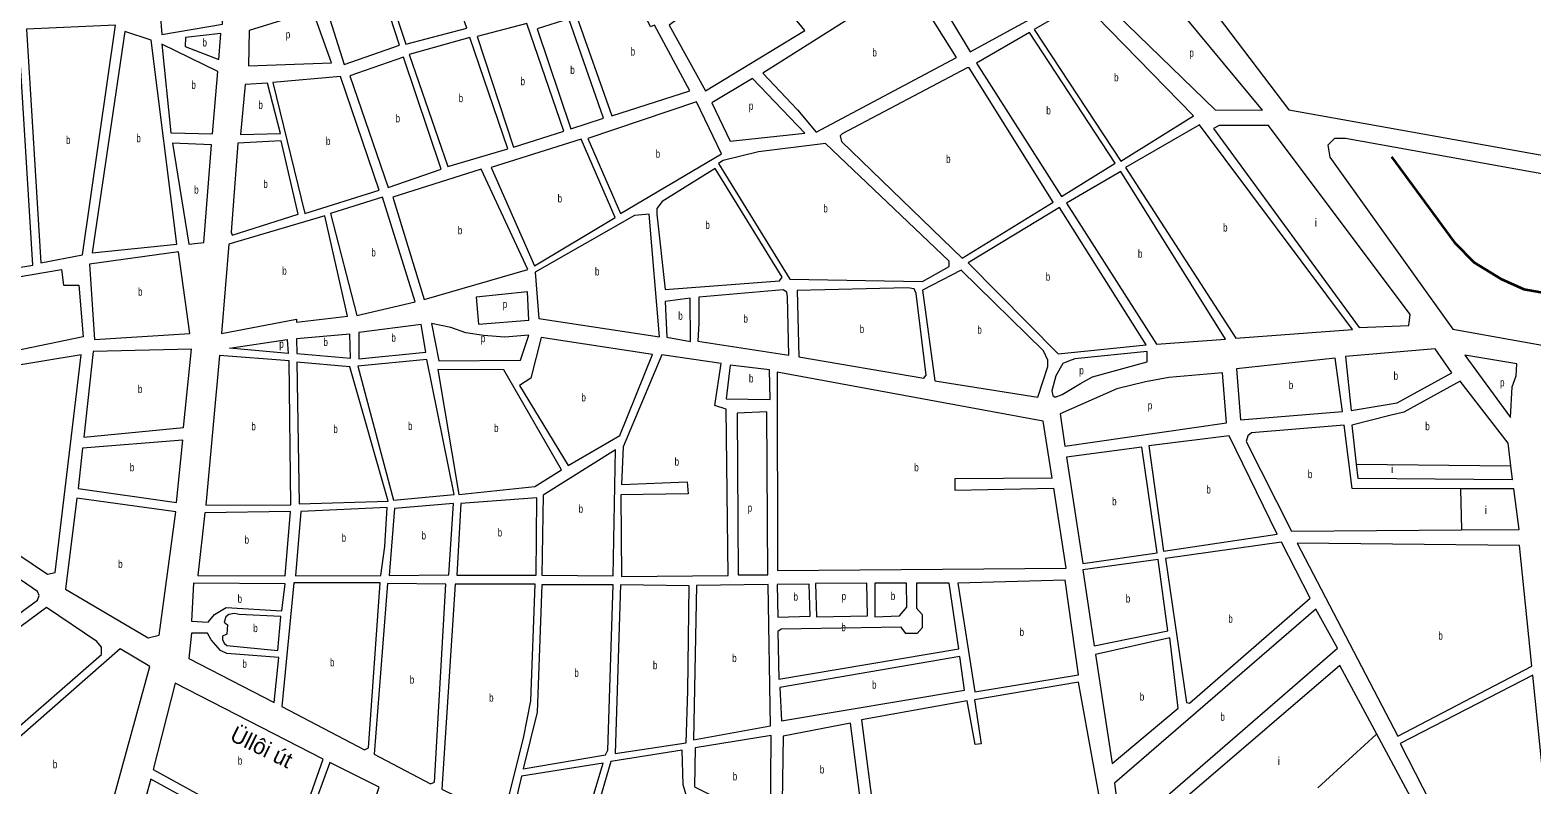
# Model space of a CAD drawing. Extents: x 639657 to 671642, y 222838 to 252123.
# Drawn here: x 651529 to 653406, y 237835 to 238779 of the extents above; entities that cross this region are included whole.
import ezdxf
from ezdxf.enums import TextEntityAlignment as Align

# ---------------------------------------------------------------- set-up
doc = ezdxf.new("R2010")
doc.units = 0
doc.header["$LTSCALE"] = 4
for name, color, linetype, lineweight in [('1', 7, 'Continuous', 13), ('21', 7, 'Continuous', 13), ('57', 7, 'Continuous', 35)]:
    doc.layers.add(name, color=color, linetype=linetype, lineweight=lineweight)
doc.layers.add('22', color=7, linetype='Continuous')
doc.layers.add('7', color=7, linetype='Continuous')

msp = doc.modelspace()

# ---------------------------------------------------------------- linework, layer by layer
at = {"layer": '1'}
for p, q in [((652806.51, 238218.759), (652795.51, 238289.76)), ((653105.82, 238152.53), (653318.207, 238153.868))]:
    msp.add_line(p, q, dxfattribs=at)
for points in [[(652660.317, 239271.843), (652660.73, 239260.29), (653102.23, 238678.77), (654069.9, 238505.58), (654198.194, 238480.365)], [(654309.13, 238437.74), (654174.06, 238457.08), (654029.07, 238488.93), (653173.23, 238642.97), (653159.27, 238642.93), (653151.23, 238634.86), (653153.42, 238619.83), (653307.09, 238404.88), (654000.01, 238280.9), (654068.78, 238264.8), (654215.99, 238211.11), (654407.43, 238137.272)], [(652795.51, 238289.76), (652462.86, 238351.21), (652463.54, 238103.13), (652823.95, 238106.18), (652808.485, 238206.007)], [(653379.684, 238233.899), (653376.23, 238262.22), (653316.4, 238339.93), (653246.14, 238301.09), (653228.43, 238296.75)], [(653228.43, 238296.75), (653181.19, 238284.82), (653186.458, 238236.243)], [(653316.85, 238205.497), (653181.41, 238205.88), (653171.52, 238284.79), (653055.53, 238275.37), (653051.24, 238271.6), (653049.11, 238264.62), (653105.82, 238152.53)], [(653186.458, 238236.243), (653188.35, 238218.79), (653381.73, 238217.12), (653379.684, 238233.899)], [(652806.51, 238218.759), (652684.85, 238217.635), (652684.85, 238203.682), (652808.485, 238206.007)], [(653318.207, 238153.868), (653389.96, 238154.32), (653383.37, 238205.31), (653316.85, 238205.497)], [(651355.59, 237992.77), (651385.77, 237954.71), (651538.58, 238066.28), (651540.72, 238072.2), (651538.56, 238077.03), (651455.68, 238133.75), (651338.78, 238051.82), (651335.9, 238054.94)], [(653212.085, 237898.595), (653165.9, 237984.6), (652990.065, 237833.755), (652890.823, 237748.618), (652846.682, 237710.75)], [(653303.897, 237351.84), (653428.46, 237429.48), (653440.78, 237443.48), (653443.43, 237457.44), (653441.78, 237470.86), (653429.486, 237493.753), (653212.085, 237898.595)]]:
    msp.add_lwpolyline(points, dxfattribs=at)
for points in [[(652030.56, 238906.98), (651956.48, 238888.54), (651998.73, 238760.84), (652074.95, 238780.9)], [(652430.85, 238859.66), (652327.93, 238784.76), (652373.27, 238702.71), (652497.68, 238778.2)], [(651724.59, 238833.19), (651689.7, 238825.04), (651694.14, 238772.97), (651769.84, 238786.05), (651767.53, 238842.96), (651736.63, 238835.53), (651737.51, 238830.44), (651725.68, 238827.82)], [(652626.96, 238840.28), (652445.19, 238724.91), (652488.27, 238678.88), (652511.46, 238650.97), (652686.85, 238744.31)], [(652658.66, 238837.14), (652654.91, 238833.37), (652704.01, 238751.33), (652824.69, 238817.69)], [(651967.92, 238830.58), (651898.69, 238809.46), (651921.99, 238735.41), (651991.21, 238759.75)], [(652285.93, 238822.24), (652210.79, 238799.5), (652256.26, 238671.28), (652353.93, 238702.67), (652309.67, 238784.71), (652304.84, 238782.55)], [(651882.59, 238802.44), (651803.16, 238778.07), (651802.21, 238734.04), (651905.87, 238737.52)], [(652844.04, 238813.98), (652783.97, 238779.46), (652892.39, 238614.88), (652983.01, 238671.49)], [(652942.89, 238805.09), (652873.05, 238811.9), (653010.38, 238679.07), (653069.47, 238678.68), (652971.92, 238796.04), (652950.98, 238794.91)], [(651636.1, 238784.64), (651524.92, 238779.53), (651542.84, 238487.81), (651594.92, 238497.52)], [(652150.13, 238787), (652087.87, 238770.73), (652133.36, 238632.31), (652196.15, 238652.33)], [(652202.75, 238792.5), (652163.04, 238780.05), (652205.28, 238655.04), (652246.06, 238668.57)], [(651509.89, 238778.41), (651357.98, 238738.3), (651417.81, 238466.2), (651532.71, 238484.74), (651514.73, 238775.74)], [(651680.73, 238765.95), (651647.93, 238776.61), (651607.16, 238500.38), (651712.9, 238511.25)], [(651767.72, 238774.23), (651723.69, 238769.28), (651723.18, 238758.01), (651765.12, 238742)], [(652078.74, 238769.1), (652003.06, 238747.97), (652051.25, 238607.94), (652126.39, 238630.14)], [(652712.11, 238737.39), (652818.38, 238570.66), (652885.41, 238612.17), (652778.07, 238775.68)], [(651764.09, 238726.96), (651694.17, 238761.15), (651705.22, 238650.03), (651757.32, 238649.08)], [(651996.09, 238744.73), (651929.01, 238721.47), (651976.66, 238581.97), (652043.2, 238604.69)], [(652693.98, 238493.56), (652807.66, 238563.65), (652702.99, 238731.46), (652700.31, 238731.46), (652544.23, 238648.91), (652541.55, 238646.22), (652543.18, 238639.24)], [(651825.9, 238712.08), (651797.98, 238710.4), (651792.24, 238648.1), (651842.19, 238649.3)], [(651917.19, 238720.37), (651832.88, 238713.17), (651872.54, 238549.49), (651965.39, 238578.72)], [(652432.31, 238717.9), (652381.37, 238687.7), (652404.06, 238639.96), (652497.49, 238649.86)], [(652362.03, 238688.72), (652226.26, 238643.28), (652267.34, 238549.41), (652393.36, 238623.83)], [(652990.56, 238660.23), (652898.32, 238606.84), (653035.87, 238393.46), (653181.94, 238404.57)], [(653015.27, 238659.22), (653008.3, 238655.44), (653189.99, 238406.73), (653252.08, 238409.32), (653253.87, 238423), (653077.04, 238659.37)], [(651756.28, 238635.12), (651707.4, 238637.14), (651727.62, 238511), (651746.41, 238513.2)], [(651843.29, 238640.17), (651789.04, 238637.35), (651780.75, 238526.17), (651781.84, 238522.42), (651864.49, 238548.4)], [(652218.2, 238642.18), (652105.5, 238607), (652159.55, 238484.16), (652260.37, 238544.56)], [(652395.53, 238615.78), (652389.63, 238612.01), (652478.66, 238467.24), (652644.64, 238464.44), (652677.89, 238483.31), (652677.87, 238489.76), (652523.31, 238637.04), (652439.55, 238626.63)], [(652093.15, 238604.82), (651982.6, 238569.64), (652021.62, 238441.93), (652151.51, 238479.31)], [(652312.46, 238548.45), (652322.92, 238454.5), (652465.77, 238465.06), (652468.98, 238469.9), (652385.35, 238605.55), (652319.4, 238564.57), (652312.44, 238555.43)], [(652892.42, 238601.99), (652824.31, 238562.08), (652937.05, 238386.23), (653022.98, 238392.35)], [(651969.71, 238569.61), (651904.77, 238549.57), (651937.88, 238421.85), (652010.68, 238438.93)], [(652815.73, 238556.69), (652701.51, 238487.67), (652814.08, 238374.11), (652924.17, 238385.13)], [(651897.79, 238546.33), (651777.57, 238511.13), (651768.75, 238399.41), (651862.16, 238417.37), (651862.17, 238413.61), (651926.16, 238421.04)], [(652284.53, 238546.77), (652160.65, 238476.11), (652165.1, 238418.13), (652316.1, 238395.42), (652302.79, 238548.42)], [(651603.61, 238485.99), (651609.77, 238392.04), (651729, 238399.31), (651714.75, 238501.31)], [(651571.17, 238459.81), (651590.39, 238459.81), (651595.72, 238395.4), (651445.03, 238364.08), (651429.479, 238424.492), (651460.65, 238429.11), (651455.81, 238460.08), (651568.77, 238479.54)], [(652692.94, 238478.52), (652644.67, 238453.7), (652660.02, 238340.43), (652788.45, 238319.81), (652801.24, 238357.97), (652801.21, 238366.02), (652795.81, 238377.82)], [(652151.04, 238451.39), (652086.61, 238444.78), (652089.92, 238410.96), (652152.75, 238415.95)], [(652354.28, 238443.5), (652322.96, 238439.47), (652325.23, 238394.9), (652354.79, 238389.61)], [(652470.63, 238453.8), (652364.84, 238444.94), (652364.93, 238412.72), (652363.92, 238389.63), (652477.3, 238372.19), (652476.03, 238445.22), (652474.94, 238451.12)], [(652625.86, 238456.33), (652487.83, 238453.3), (652490.2, 238370.08), (652646.04, 238343.62), (652649.26, 238347.38), (652636.62, 238449.38), (652633.92, 238455.28)], [(652017.95, 238410.78), (651940.1, 238400.76), (651940.18, 238367.62), (652023.95, 238375.89)], [(652055.02, 238407.11), (652030.83, 238411.88), (652040.09, 238365.19), (652142.15, 238365.98), (652152.81, 238397.15), (652122.73, 238394.93), (652095.87, 238397.01), (652073.84, 238400.18)], [(651778.64, 238381.059), (651850.598, 238392.043), (651851.76, 238374.603)], [(651928.81, 238398.74), (651862.23, 238392.67), (651862.81, 238374.41), (651929.97, 238368.67)], [(652155.1, 238343.46), (652141.16, 238334.3), (652201.59, 238234.57), (652266.48, 238271.78), (652307.03, 238373.38), (652167.85, 238394.51)], [(651593.17, 238372.66), (651449.29, 238349.21), (651443.04, 238275.63), (651438.48, 238174.66), (651550.95, 238098.69), (651560.61, 238100.87)], [(651731.2, 238379.99), (651608.2, 238377), (651596.7, 238270.04), (651721.16, 238281.98)], [(651853.17, 238365.26), (651766.14, 238372.02), (651749.18, 238184.81), (651855.27, 238185.37)], [(652393, 238361.78), (652318.85, 238372.87), (652270.59, 238257.81), (652268.26, 238210.57), (652350.43, 238214), (652351.55, 238198.97), (652267.76, 238197.68), (652268.58, 238095.66), (652401.78, 238097.07), (652399.21, 238304.79), (652385.09, 238309.58)], [(652925.3, 238364.19), (652925.26, 238377.07), (652835.05, 238367.72), (652827, 238365.01), (652820.03, 238361.77), (652810.94, 238346.72), (652806.15, 238327.91), (652807.24, 238322.01), (652810.47, 238319.87), (652819.06, 238323.11), (652842.12, 238337.13), (652857.13, 238345.22)], [(653160.02, 238368.53), (653037.05, 238355.34), (653042.06, 238291.45), (653169.33, 238301.97)], [(653285.14, 238380.12), (653172.9, 238370.71), (653180.07, 238303.07), (653237.51, 238312.88), (653306.17, 238350.1)], [(653387.24, 238361.58), (653322.22, 238372.16), (653379.37, 238294.44), (653381.41, 238332.57), (653386.21, 238346.55)], [(651928.93, 238357.93), (651862.84, 238363.67), (651865.47, 238186.47), (651976.65, 238189.97)], [(652025.05, 238366.76), (651939.13, 238358.49), (651983.63, 238191.07), (652059.35, 238198.24)], [(652121.23, 238354.12), (652038.9, 238354.33), (652065.26, 238198.25), (652160.3, 238208.15), (652193.55, 238229.18)], [(652453.18, 238353.87), (652404.29, 238359.66), (652399.03, 238317.76), (652454.36, 238316.83)], [(652887.25, 238330.26), (652816.44, 238298.94), (652822.46, 238258.68), (653024.34, 238287.65), (653019.33, 238350.46), (652952.21, 238344.39), (652923.22, 238338.94)], [(652412.984, 238300.068), (652414.126, 238097.873), (652451.307, 238097.873), (652450.145, 238301.351)], [(651720.23, 238266.12), (651595.06, 238255.93), (651589.33, 238205.65), (651712.39, 238188.24)], [(652918.61, 238257.31), (652824.64, 238244.72), (652844.88, 238112.14), (652937.77, 238125.26)], [(653027.61, 238271.54), (652927.2, 238258.94), (652945.82, 238127.43), (653087.56, 238148.72)], [(652170.54, 238197.44), (652168.66, 238097.56), (652257.83, 238096.71), (652260.9, 238254.13)], [(651711.34, 238176.42), (651587.75, 238193.83), (651573.56, 238079.96), (651676.86, 238019), (651690.82, 238022.26)], [(651975.6, 238181.92), (651867.65, 238176.81), (651860.88, 238096.79), (651967.77, 238097.05), (651972.51, 238133.04)], [(652058.31, 238186.96), (651984.73, 238180.87), (651977.98, 238097.08), (652052.64, 238097.8)], [(652162.49, 238194.2), (652067.44, 238186.98), (652062.85, 238097.29), (652161.68, 238097.54)], [(651854.76, 238176.78), (651747.74, 238175.17), (651738.95, 238097.02), (651847.99, 238096.75)], [(653092.96, 238138.54), (652947.99, 238118.3), (652974.27, 237938.48), (652978.03, 237937.42), (653129.14, 238068.82)], [(653112.84, 238137.51), (653238.65, 237896.18), (653406, 237983.59), (653390.55, 238134.45)], [(652951.04, 238027.81), (652938.86, 238117.21), (652844.9, 238104.08), (652858.94, 238009.17)], [(651774.45, 238056.88), (651843.82, 238052.71), (651848.02, 238086.55), (651733.61, 238087.34), (651731.05, 238040.08), (651752.01, 238038.52), (651760.04, 238048.2)], [(651966.73, 238087.92), (651858.76, 238087.65), (651844.14, 237933.5), (651947.42, 237878.99), (651952.25, 237881.68)], [(652048.91, 238085.98), (651975.86, 238086.87), (651959.25, 237873.65), (652029.72, 237836.77), (652034.55, 237838.93)], [(652160.64, 238086.26), (652060.73, 238086.01), (652043.7, 237829.82), (652120.62, 237792.43), (652145.85, 237893.71), (652155.13, 237940.19)], [(652451.77, 238085.92), (652362.07, 238084.62), (652358.3, 237891.83), (652454.4, 237909.25)], [(652502.79, 238086.04), (652463.05, 238085.94), (652463.69, 238045.13), (652503.98, 238046.31)], [(652689.94, 238005.43), (652677.9, 238087.56), (652637.07, 238087.45), (652637.16, 238056.31), (652644.16, 238048.27), (652644.21, 238031.63), (652637.78, 238024.63), (652623.82, 238024.59), (652617.89, 238032.63), (652468.03, 238030.11), (652463.74, 238026.88), (652464.98, 237967.27)], [(652574.77, 238087.3), (652510.85, 238087.14), (652512.04, 238045.26), (652575.95, 238046.49)], [(652624.72, 238087.42), (652584.97, 238087.32), (652585.09, 238045.44), (652615.7, 238046.59), (652624.8, 238057.35)], [(652822.91, 238091.14), (652688.64, 238087.58), (652709.96, 237951.78), (652839.35, 237973.05)], [(652257.86, 238085.43), (652168.7, 238085.21), (652163.22, 237926.24), (652145.69, 237855.32), (652248.24, 237872.76), (652251.44, 237878.67)], [(652352.94, 238084.06), (652266.99, 238085.45), (652260.59, 237874.4), (652349.18, 237888.05), (652351.21, 237952.99)], [(651549.89, 238057.18), (651409.94, 237953.7), (651464.96, 237867.9), (651470.33, 237868.98), (651618.8, 237998.27), (651618.78, 238007.4), (651612.85, 238014.37)], [(651774.01, 238045.55), (651771.88, 238038.57), (651776.19, 238035.36), (651775.14, 238023.54), (651769.78, 238021.38), (651769.79, 238017.08), (651771.95, 238012.26), (651775.18, 238009.58), (651839.12, 238003.3), (651842.76, 238045.73), (651790.65, 238048.28), (651784.74, 238049.34), (651777.76, 238048.25)], [(653136.16, 238054.87), (652884.3, 237837.3), (652892.53, 237776.11), (652897.9, 237776.12), (653163.15, 238006.08)], [(651750.97, 238025.09), (651731.09, 238025.04), (651727.96, 237993.35), (651834.46, 237938.31), (651840.22, 237994.71), (651775.21, 237999.38), (651767.14, 238003.11), (651755.83, 238016.51)], [(652953.44, 238019.04), (652860.54, 237998.21), (652881.36, 237862.25), (652963.85, 237931.33)], [(651641.88, 238005.31), (651471.43, 237856.1), (651554.5, 237723.1), (651603.16, 237707.06), (651679, 237983.38)], [(652691.04, 237995.76), (652466.08, 237957.08), (652468.35, 237915.2), (652697.06, 237953.9)], [(651710.82, 237962.6), (651683.09, 237854.48), (651857.39, 237758.77), (651895.69, 237867.36)], [(652877, 237757.27), (652839.37, 237963.92), (652709.45, 237941.58), (652717.66, 237886.82), (652710.14, 237885.73), (652700.32, 237940.48), (652568.25, 237916.52), (652584.41, 237790.73), (652465.53, 237768.05), (652400.87, 237642.24), (652512.21, 237589.36), (652669.06, 237585.45)], [(653407.11, 237972.32), (653241.36, 237887.06), (653354.77, 237665.57), (653435.81, 237689.4)], [(652554.62, 237912.69), (652470.514, 237896.237), (652468.92, 237786.6), (652568.23, 237805.24)], [(652455.51, 237896.91), (652360.47, 237881.63), (652359.53, 237832.76), (652454.74, 237785.21)], [(651965.44, 237832.63), (651903.76, 237863.41), (651864.38, 237755.03), (651928.4, 237721.35)], [(652245.58, 237862.55), (652143.57, 237846.18), (652129.76, 237787.08), (652206.69, 237745.39), (652211.51, 237748.62)], [(652344.37, 237878.91), (652255.24, 237864.72), (652217.99, 237737.36), (652292.75, 237700.5), (652350.44, 237818.78), (652345.47, 237835.49)], [(651743.38, 237807.9), (651680.44, 237842.66), (651637.85, 237690.54), (651700.79, 237655.79)]]:
    msp.add_lwpolyline(points, close=True, dxfattribs=at)
at = {"layer": '21'}
for points in [[(653186.458, 238236.243), (653186.957, 238236.237), (653379.184, 238233.905), (653379.684, 238233.899)], [(653316.85, 238205.497), (653316.863, 238204.998), (653318.194, 238154.368), (653318.207, 238153.868)], [(653138.675, 237831.521), (653211.585, 237898.138), (653212.085, 237898.595)]]:
    msp.add_lwpolyline(points, dxfattribs=at)
at = {"layer": '57'}
msp.add_lwpolyline([(653230.547, 238620.037), (653309.176, 238513.276), (653333.877, 238488.269), (653367.363, 238467.61), (653396.029, 238454.71), (653998.382, 238348.575)], dxfattribs=at)

# ---------------------------------------------------------------- texts
at = {"layer": '22'}
msp.add_text('Üllôi út', height=20, rotation=333.75, dxfattribs=at).set_placement((651814.331, 237873.645), align=Align.CENTER)
at = {"layer": '7', "width": 0.75}
for s, p in [('b', (651744.802, 238758.115)), ('p', (651848.901, 238768.24)), ('b', (652279.818, 238746.76)), ('b', (652581.928, 238745.625)), ('p', (652978.01, 238745.29)), ('b', (652204.413, 238723.77)), ('b', (652883.97, 238714.43)), ('b', (651730.967, 238705.115)), ('b', (652142.251, 238709.655)), ('b', (651814.694, 238680.09)), ('b', (652064.945, 238688.52)), ('p', (652427.59, 238678.93)), ('b', (651986.165, 238663.35)), ('b', (652799.204, 238673.17)), ('b', (651662.187, 238638.495)), ('b', (651574.268, 238636.225)), ('b', (651899.05, 238634.93)), ('b', (652311.074, 238619.065)), ('b', (652674.017, 238612.51)), ('b', (651734.424, 238574.07)), ('b', (651820.876, 238581.295)), ('b', (652188.558, 238563.17)), ('b', (652520.593, 238550.74)), ('b', (652373.212, 238530.025)), ('b', (653020.148, 238526.845)), ('b', (652063.878, 238523.375)), ('b', (651955.8, 238495.73)), ('b', (652913.746, 238494.11)), ('b', (651844.487, 238472.87)), ('b', (652235.208, 238471.92)), ('b', (652798.509, 238465.4)), ('b', (651664.285, 238446.675)), ('p', (652119.978, 238431.175)), ('b', (652339.331, 238416.555)), ('b', (652420.76, 238412.995)), ('b', (652566.045, 238399.975)), ('b', (652713.033, 238399.165)), ('p', (651840.792, 238381.523)), ('b', (651895.952, 238383.705)), ('b', (651980.894, 238389.2)), ('p', (652092.662, 238388.535)), ('b', (652427.64, 238338.245)), ('p', (652840.403, 238348.47)), ('b', (653233.234, 238341.595)), ('b', (651664.09, 238325.015)), ('b', (653102.224, 238329.99)), ('p', (653366.228, 238333.3)), ('b', (652218.34, 238314.54)), ('p', (652926.08, 238304.57)), ('b', (651805.922, 238278.415)), ('b', (651908.313, 238275.07)), ('b', (652001.605, 238278.915)), ('b', (652109.18, 238276.29)), ('b', (653272.775, 238278.525)), ('b', (651654.047, 238227.18)), ('b', (652334.756, 238234.265)), ('b', (652634.203, 238227.17)), ('b', (653126.085, 238218.66)), ('b', (652999.199, 238199.485)), ('b', (652214.745, 238175.42)), ('p', (652426.057, 238176.739)), ('b', (652881.47, 238184.725)), ('b', (651797.398, 238136.765)), ('b', (651918.695, 238139.355)), ('b', (652018.526, 238142.02)), ('b', (652113.707, 238145.745)), ('b', (651639.439, 238106.415)), ('b', (651788.688, 238062.93)), ('b', (652483.386, 238065.585)), ('p', (652543.41, 238066.28)), ('b', (652604.903, 238066.43)), ('b', (652898.584, 238063.19)), ('b', (653026.701, 238037.98)), ('b', (651808.241, 238026.32)), ('b', (652543.093, 238027.415)), ('b', (652765.816, 238021.46)), ('b', (653289.17, 238016.845)), ('b', (651794.697, 237981.7)), ('b', (651904.137, 237983.455)), ('b', (652406.706, 237988.875)), ('b', (652209.514, 237970.375)), ('b', (652307.678, 237979.925)), ('b', (652003.906, 237961.82)), ('b', (652581.5, 237955.48)), ('b', (652102.971, 237939.345)), ('b', (652916.05, 237940.645)), ('b', (653016.736, 237915.49)), ('b', (651557.808, 237856.185)), ('b', (651789.009, 237860.685)), ('b', (652407.407, 237841.06)), ('b', (652516.221, 237849.645))]:
    msp.add_text(s, height=10, dxfattribs=at).set_placement(p)
at = {"layer": '7'}
for p in [(653134.625, 238533.05), (653229.785, 238225.04), (653347.137, 238173.879), (653088.27, 237860.128)]:
    msp.add_text('i', height=10, dxfattribs=at).set_placement(p)

doc.saveas('drawing.dxf')
